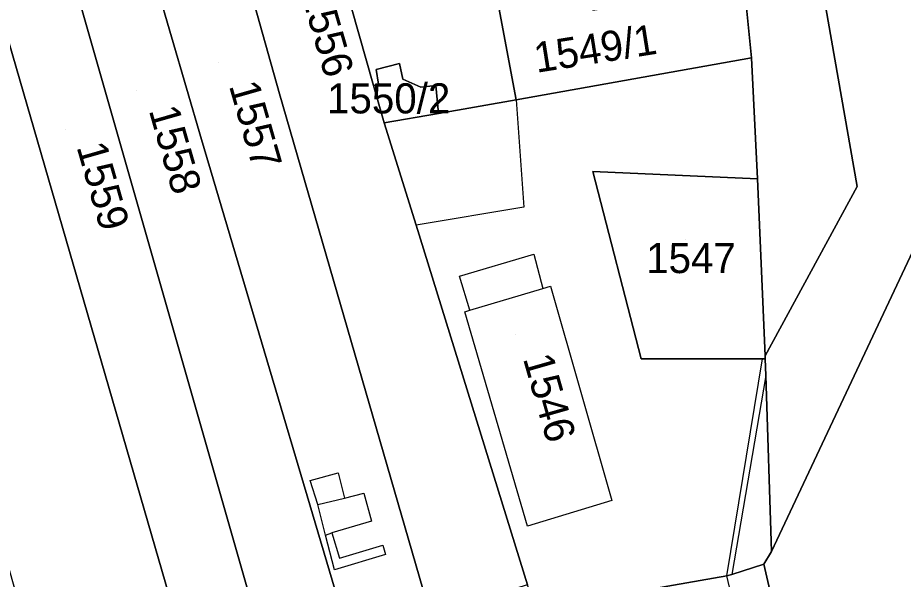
# Model space of a CAD drawing. Extents: x -263943 to -261149, y -1236934 to -1230686.
# Drawn here: x -262653.1 to -262594.4, y -1235087.9 to -1235050.6 of the extents above; entities that cross this region are included whole.
import ezdxf

# ---------------------------------------------------------------- set-up
doc = ezdxf.new("R2010")
doc.units = 0
for name, color, linetype in [('body_kn', 7, 'Continuous'), ('kladpar_druhypozemkov', 7, 'Continuous'), ('kladpar_hranice', 7, 'Continuous'), ('kladpar_parcelnecisla', 7, 'Continuous'), ('kladpar_plochy', 7, 'Continuous'), ('zappar_hrandruhpozemk', 7, 'Continuous')]:
    doc.layers.add(name, color=color, linetype=linetype)

msp = doc.modelspace()

# ---------------------------------------------------------------- linework, layer by layer
at = {"layer": 'body_kn'}
for p, q in [((-262604.45, -1235053.28), (-262604.45, -1235053.28)), ((-262604.45, -1235053.28), (-262604.45, -1235053.28)), ((-262627.78, -1235053.67), (-262627.78, -1235053.67)), ((-262629.33, -1235054.07), (-262629.33, -1235054.07)), ((-262629.18, -1235055.04), (-262629.18, -1235055.04)), ((-262627.57, -1235054.71), (-262627.57, -1235054.71)), ((-262629.51, -1235055.12), (-262629.51, -1235055.12)), ((-262629.51, -1235055.12), (-262629.51, -1235055.12)), ((-262626.37, -1235055.24), (-262626.37, -1235055.24)), ((-262625.38, -1235055.13), (-262625.38, -1235055.13)), ((-262635.75, -1235055.67), (-262635.75, -1235055.67)), ((-262620.06, -1235056.08), (-262620.06, -1235056.08)), ((-262620.06, -1235056.08), (-262620.06, -1235056.08)), ((-262625.2, -1235056.98), (-262625.2, -1235056.98)), ((-262628.8, -1235057.61), (-262628.8, -1235057.61)), ((-262640.92, -1235058.72), (-262640.92, -1235058.72)), ((-262614.97, -1235060.83), (-262614.97, -1235060.83)), ((-262604.04, -1235061.33), (-262604.04, -1235061.33)), ((-262604.04, -1235061.33), (-262604.04, -1235061.33)), ((-262597.42, -1235061.83), (-262597.42, -1235061.83)), ((-262619.55, -1235063.2), (-262619.55, -1235063.2)), ((-262626.68, -1235064.39), (-262626.68, -1235064.39)), ((-262618.88, -1235066.33), (-262618.88, -1235066.33)), ((-262623.8, -1235067.78), (-262623.8, -1235067.78)), ((-262617.78, -1235068.45), (-262617.78, -1235068.45)), ((-262618.29, -1235068.6), (-262618.29, -1235068.6)), ((-262618.29, -1235068.6), (-262618.29, -1235068.6)), ((-262623.46, -1235070.15), (-262623.46, -1235070.15)), ((-262623.13, -1235070.05), (-262623.13, -1235070.05)), ((-262603.54, -1235073.07), (-262603.54, -1235073.07)), ((-262611.76, -1235073.28), (-262611.76, -1235073.28)), ((-262611.76, -1235073.28), (-262611.76, -1235073.28)), ((-262603.7, -1235073.27), (-262603.7, -1235073.27)), ((-262603.53, -1235073.27), (-262603.53, -1235073.27)), ((-262603.49, -1235074.38), (-262603.49, -1235074.38)), ((-262603.49, -1235074.38), (-262603.49, -1235074.38)), ((-262631.86, -1235080.83), (-262631.86, -1235080.83)), ((-262633.72, -1235081.34), (-262633.72, -1235081.34)), ((-262633.72, -1235081.34), (-262633.72, -1235081.34)), ((-262631.43, -1235082.52), (-262631.43, -1235082.52)), ((-262630.16, -1235082.18), (-262630.16, -1235082.18)), ((-262633.21, -1235082.95), (-262633.21, -1235082.95)), ((-262633.21, -1235082.95), (-262633.21, -1235082.95)), ((-262613.71, -1235082.68), (-262613.71, -1235082.68)), ((-262629.65, -1235084.05), (-262629.65, -1235084.05)), ((-262619.31, -1235084.38), (-262619.31, -1235084.38)), ((-262619.31, -1235084.38), (-262619.31, -1235084.38)), ((-262632.71, -1235084.98), (-262632.71, -1235084.98)), ((-262632.71, -1235084.98), (-262632.71, -1235084.98)), ((-262632.28, -1235084.81), (-262632.28, -1235084.81)), ((-262632.28, -1235084.81), (-262632.28, -1235084.81)), ((-262628.89, -1235085.65), (-262628.89, -1235085.65)), ((-262603.11, -1235086.06), (-262603.11, -1235086.06)), ((-262631.77, -1235086.5), (-262631.77, -1235086.5)), ((-262628.72, -1235086.25), (-262628.72, -1235086.25)), ((-262632.11, -1235087.27), (-262632.11, -1235087.27)), ((-262603.62, -1235086.91), (-262603.62, -1235086.91)), ((-262606.08, -1235087.68), (-262606.08, -1235087.68)), ((-262606.08, -1235087.68), (-262606.08, -1235087.68)), ((-262605.75, -1235087.58), (-262605.75, -1235087.58))]:
    msp.add_line(p, q, dxfattribs=at)
at = {"layer": 'kladpar_druhypozemkov'}
for p, q in [((-262617.25, -1235052.12), (-262617.25, -1235052.12)), ((-262639.82, -1235053.58), (-262639.82, -1235053.58)), ((-262645.22, -1235055.48), (-262645.22, -1235055.48)), ((-262628.09, -1235055.43), (-262628.09, -1235055.43)), ((-262649.92, -1235058.08), (-262649.92, -1235058.08)), ((-262608.82, -1235065.38), (-262608.82, -1235065.38)), ((-262620.12, -1235071.68), (-262620.12, -1235071.68))]:
    msp.add_line(p, q, dxfattribs=at)
at = {"layer": 'kladpar_hranice'}
for points in [[(-262628.55, -1235100.14), (-262626.43, -1235108.1), (-262631.86, -1235109.63), (-262652.78, -1235036.35), (-262674.39, -1234962.31), (-262687.2, -1234919.05), (-262683.63, -1234916.85), (-262682.96, -1234919.06), (-262669.82, -1234961.31), (-262651.86, -1235021.45), (-262648.88, -1235031.44), (-262640.92, -1235058.72), (-262629.23, -1235098.19), (-262628.55, -1235100.14)], [(-262657.96, -1235037.63), (-262678.8, -1234963.4), (-262690.84, -1234921.24), (-262687.2, -1234919.05), (-262674.39, -1234962.31), (-262652.78, -1235036.35), (-262631.86, -1235109.63), (-262636.7, -1235110.99), (-262657.96, -1235037.63)], [(-262634.12, -1235119.99), (-262633.98, -1235120.48), (-262643.48, -1235123.19), (-262654.16, -1235085.58), (-262666.95, -1235039.83), (-262686.18, -1234967.95), (-262689.35, -1234956.27), (-262687.74, -1234955.85), (-262688.5, -1234953.05), (-262688.75, -1234953.14), (-262691.59, -1234942.98), (-262692.86, -1234943.31), (-262697.04, -1234928.24), (-262698.63, -1234922.66), (-262696.69, -1234922.66), (-262690.84, -1234921.24), (-262678.8, -1234963.4), (-262657.96, -1235037.63), (-262636.7, -1235110.99), (-262635.29, -1235115.91), (-262634.12, -1235119.99)], [(-262604.76, -1235010.41), (-262601.03, -1235010.58), (-262600.52, -1235010.58), (-262598.74, -1235010.75), (-262597.3, -1235013.55), (-262589.43, -1235029.98), (-262592.67, -1235063.86), (-262603.11, -1235086.06), (-262603.49, -1235074.38), (-262603.53, -1235073.27), (-262603.54, -1235073.07), (-262597.42, -1235061.83), (-262602.24, -1235034.3), (-262606.3, -1235028.54), (-262621.81, -1235010.67), (-262625.27, -1235000.08)], [(-262604.04, -1235061.33), (-262604.45, -1235053.28), (-262605.8, -1235039.56), (-262607.2, -1235034.76), (-262607.41, -1235034.05), (-262609.02, -1235031.85), (-262612.15, -1235027.44), (-262624.52, -1235013.21), (-262621.81, -1235010.67), (-262606.3, -1235028.54), (-262602.24, -1235034.3), (-262597.42, -1235061.83), (-262603.54, -1235073.07), (-262604.04, -1235061.33)], [(-262632.43, -1235044.82), (-262629.51, -1235055.12), (-262628.8, -1235057.61), (-262626.68, -1235064.39), (-262619.31, -1235088.28), (-262622.62, -1235089.28), (-262625.75, -1235090.23), (-262635.75, -1235055.67), (-262643.02, -1235029.74), (-262637.51, -1235028.3), (-262636.93, -1235030.35), (-262636.83, -1235030.71), (-262634.8, -1235037.87), (-262633.45, -1235041.77), (-262633.2, -1235042.28), (-262632.43, -1235044.82)], [(-262629.23, -1235098.19), (-262640.92, -1235058.72), (-262648.88, -1235031.44), (-262643.02, -1235029.74), (-262635.75, -1235055.67), (-262625.75, -1235090.23), (-262623.72, -1235096.67), (-262629.23, -1235098.19)], [(-262604.45, -1235053.28), (-262620.06, -1235056.08), (-262621.59, -1235047.8), (-262615.59, -1235046.7), (-262614.96, -1235050.13), (-262608.81, -1235049.12), (-262609.47, -1235045.69), (-262606.52, -1235045.12), (-262607.44, -1235040.31), (-262618.67, -1235042.46), (-262622.44, -1235043.18), (-262622.5, -1235042.86), (-262615.82, -1235041.54), (-262605.8, -1235039.56), (-262604.45, -1235053.28)], [(-262622.5, -1235042.86), (-262622.44, -1235043.18), (-262621.63, -1235047.57), (-262621.59, -1235047.8), (-262620.06, -1235056.08), (-262625.2, -1235056.98), (-262625.38, -1235055.13), (-262626.37, -1235055.24), (-262627.57, -1235054.71), (-262627.78, -1235053.67), (-262629.33, -1235054.07), (-262629.18, -1235055.04), (-262629.51, -1235055.12), (-262632.43, -1235044.82), (-262627.56, -1235043.86), (-262623.25, -1235043.01), (-262622.5, -1235042.86)], [(-262611.76, -1235073.28), (-262603.7, -1235073.27), (-262603.53, -1235073.27), (-262603.49, -1235074.38), (-262603.11, -1235086.06), (-262603.62, -1235086.91), (-262605.75, -1235087.58), (-262606.08, -1235087.68), (-262610.49, -1235088.44), (-262618.88, -1235089.63), (-262619.31, -1235088.28), (-262626.68, -1235064.39), (-262628.8, -1235057.61), (-262625.2, -1235056.98), (-262620.06, -1235056.08), (-262604.45, -1235053.28), (-262604.04, -1235061.33), (-262614.97, -1235060.83), (-262611.76, -1235073.28)], [(-262629.51, -1235055.12), (-262629.18, -1235055.04), (-262629.33, -1235054.07), (-262627.78, -1235053.67), (-262627.57, -1235054.71), (-262626.37, -1235055.24), (-262625.38, -1235055.13), (-262625.2, -1235056.98), (-262628.8, -1235057.61), (-262629.51, -1235055.12)], [(-262611.76, -1235073.28), (-262614.97, -1235060.83), (-262604.04, -1235061.33), (-262603.54, -1235073.07), (-262603.53, -1235073.27), (-262603.7, -1235073.27), (-262611.76, -1235073.28)], [(-262594.12, -1235132.14), (-262595.52, -1235127), (-262596.92, -1235122.15), (-262597.43, -1235120.03), (-262597.43, -1235119.4), (-262597.43, -1235114.01), (-262598.2, -1235112.83), (-262597.69, -1235112.66), (-262603.62, -1235086.91), (-262603.11, -1235086.06), (-262592.67, -1235063.86)], [(-262597.69, -1235112.66), (-262598.2, -1235112.83), (-262599.85, -1235113.24), (-262600.12, -1235113.31), (-262603.78, -1235114.22), (-262611.58, -1235116.16), (-262612.02, -1235114.44), (-262612.19, -1235113.77), (-262616.31, -1235098.92), (-262618.88, -1235089.63), (-262610.49, -1235088.44), (-262606.08, -1235087.68), (-262605.75, -1235087.58), (-262603.62, -1235086.91), (-262597.69, -1235112.66)]]:
    msp.add_lwpolyline(points, dxfattribs=at)
at = {"layer": 'kladpar_plochy'}
for points in [[(-262628.55, -1235100.14), (-262626.43, -1235108.1), (-262631.86, -1235109.63), (-262652.78, -1235036.35), (-262674.39, -1234962.31), (-262687.2, -1234919.05), (-262683.63, -1234916.85), (-262682.96, -1234919.06), (-262669.82, -1234961.31), (-262651.86, -1235021.45), (-262648.88, -1235031.44), (-262640.92, -1235058.72), (-262629.23, -1235098.19)], [(-262657.96, -1235037.63), (-262678.8, -1234963.4), (-262690.84, -1234921.24), (-262687.2, -1234919.05), (-262674.39, -1234962.31), (-262652.78, -1235036.35), (-262631.86, -1235109.63), (-262636.7, -1235110.99)], [(-262634.12, -1235119.99), (-262633.98, -1235120.48), (-262643.48, -1235123.19), (-262654.16, -1235085.58), (-262666.95, -1235039.83), (-262686.18, -1234967.95), (-262689.35, -1234956.27), (-262687.74, -1234955.85), (-262688.5, -1234953.05), (-262688.75, -1234953.14), (-262691.59, -1234942.98), (-262692.86, -1234943.31), (-262697.04, -1234928.24), (-262698.63, -1234922.66), (-262696.69, -1234922.66), (-262690.84, -1234921.24), (-262678.8, -1234963.4), (-262657.96, -1235037.63), (-262636.7, -1235110.99), (-262635.29, -1235115.91)], [(-262604.04, -1235061.33), (-262604.45, -1235053.28), (-262605.8, -1235039.56), (-262607.2, -1235034.76), (-262607.41, -1235034.05), (-262609.02, -1235031.85), (-262612.15, -1235027.44), (-262624.52, -1235013.21), (-262621.81, -1235010.67), (-262606.3, -1235028.54), (-262602.24, -1235034.3), (-262597.42, -1235061.83), (-262603.54, -1235073.07)], [(-262632.43, -1235044.82), (-262629.51, -1235055.12), (-262628.8, -1235057.61), (-262626.68, -1235064.39), (-262619.31, -1235088.28), (-262622.62, -1235089.28), (-262625.75, -1235090.23), (-262635.75, -1235055.67), (-262643.02, -1235029.74), (-262637.51, -1235028.3), (-262636.93, -1235030.35), (-262636.83, -1235030.71), (-262634.8, -1235037.87), (-262633.45, -1235041.77), (-262633.2, -1235042.28)], [(-262629.23, -1235098.19), (-262640.92, -1235058.72), (-262648.88, -1235031.44), (-262643.02, -1235029.74), (-262635.75, -1235055.67), (-262625.75, -1235090.23), (-262623.72, -1235096.67)], [(-262604.45, -1235053.28), (-262620.06, -1235056.08), (-262621.59, -1235047.8), (-262615.59, -1235046.7), (-262614.96, -1235050.13), (-262608.81, -1235049.12), (-262609.47, -1235045.69), (-262606.52, -1235045.12), (-262607.44, -1235040.31), (-262618.67, -1235042.46), (-262622.44, -1235043.18), (-262622.5, -1235042.86), (-262615.82, -1235041.54), (-262605.8, -1235039.56)], [(-262622.5, -1235042.86), (-262622.44, -1235043.18), (-262621.63, -1235047.57), (-262621.59, -1235047.8), (-262620.06, -1235056.08), (-262625.2, -1235056.98), (-262625.38, -1235055.13), (-262626.37, -1235055.24), (-262627.57, -1235054.71), (-262627.78, -1235053.67), (-262629.33, -1235054.07), (-262629.18, -1235055.04), (-262629.51, -1235055.12), (-262632.43, -1235044.82), (-262627.56, -1235043.86), (-262623.25, -1235043.01)], [(-262611.76, -1235073.28), (-262603.7, -1235073.27), (-262603.53, -1235073.27), (-262603.49, -1235074.38), (-262603.11, -1235086.06), (-262603.62, -1235086.91), (-262605.75, -1235087.58), (-262606.08, -1235087.68), (-262610.49, -1235088.44), (-262618.88, -1235089.63), (-262619.31, -1235088.28), (-262626.68, -1235064.39), (-262628.8, -1235057.61), (-262625.2, -1235056.98), (-262620.06, -1235056.08), (-262604.45, -1235053.28), (-262604.04, -1235061.33), (-262614.97, -1235060.83)], [(-262629.51, -1235055.12), (-262629.18, -1235055.04), (-262629.33, -1235054.07), (-262627.78, -1235053.67), (-262627.57, -1235054.71), (-262626.37, -1235055.24), (-262625.38, -1235055.13), (-262625.2, -1235056.98), (-262628.8, -1235057.61)], [(-262611.76, -1235073.28), (-262614.97, -1235060.83), (-262604.04, -1235061.33), (-262603.54, -1235073.07), (-262603.53, -1235073.27), (-262603.7, -1235073.27)], [(-262597.69, -1235112.66), (-262598.2, -1235112.83), (-262599.85, -1235113.24), (-262600.12, -1235113.31), (-262603.78, -1235114.22), (-262611.58, -1235116.16), (-262612.02, -1235114.44), (-262612.19, -1235113.77), (-262616.31, -1235098.92), (-262618.88, -1235089.63), (-262610.49, -1235088.44), (-262606.08, -1235087.68), (-262605.75, -1235087.58), (-262603.62, -1235086.91)]]:
    msp.add_lwpolyline(points, close=True, dxfattribs=at)
for points in [[(-262604.76, -1235010.41), (-262601.03, -1235010.58), (-262600.52, -1235010.58), (-262598.74, -1235010.75), (-262597.3, -1235013.55), (-262589.43, -1235029.98), (-262592.67, -1235063.86), (-262603.11, -1235086.06), (-262603.49, -1235074.38), (-262603.53, -1235073.27), (-262603.54, -1235073.07), (-262597.42, -1235061.83), (-262602.24, -1235034.3), (-262606.3, -1235028.54), (-262621.81, -1235010.67), (-262625.27, -1235000.08)], [(-262594.12, -1235132.14), (-262595.52, -1235127), (-262596.92, -1235122.15), (-262597.43, -1235120.03), (-262597.43, -1235119.4), (-262597.43, -1235114.01), (-262598.2, -1235112.83), (-262597.69, -1235112.66), (-262603.62, -1235086.91), (-262603.11, -1235086.06), (-262592.67, -1235063.86)]]:
    msp.add_lwpolyline(points, dxfattribs=at)
at = {"layer": 'zappar_hrandruhpozemk'}
for p, q in [((-262620.06, -1235056.08), (-262619.55, -1235063.2)), ((-262619.55, -1235063.2), (-262626.68, -1235064.39)), ((-262618.29, -1235068.6), (-262617.78, -1235068.45)), ((-262617.78, -1235068.45), (-262613.71, -1235082.68)), ((-262623.13, -1235070.05), (-262618.29, -1235068.6)), ((-262606.08, -1235087.68), (-262603.7, -1235073.27)), ((-262603.49, -1235074.38), (-262605.75, -1235087.58)), ((-262633.21, -1235082.95), (-262631.43, -1235082.52)), ((-262613.71, -1235082.68), (-262619.31, -1235084.38)), ((-262629.65, -1235084.05), (-262632.28, -1235084.81)), ((-262632.71, -1235084.98), (-262632.28, -1235084.81)), ((-262628.72, -1235086.25), (-262632.11, -1235087.27)), ((-262599.85, -1235113.24), (-262606.08, -1235087.68))]:
    msp.add_line(p, q, dxfattribs=at)
for points in [[(-262623.13, -1235070.05), (-262623.8, -1235067.78), (-262618.88, -1235066.33), (-262618.29, -1235068.6)], [(-262619.31, -1235084.38), (-262623.46, -1235070.15), (-262623.13, -1235070.05)], [(-262633.72, -1235081.34), (-262631.86, -1235080.83), (-262631.43, -1235082.52), (-262630.16, -1235082.18), (-262629.65, -1235084.05)], [(-262632.11, -1235087.27), (-262632.71, -1235084.98), (-262633.21, -1235082.95), (-262633.72, -1235081.34)], [(-262632.28, -1235084.81), (-262631.77, -1235086.5), (-262628.89, -1235085.65), (-262628.72, -1235086.25)]]:
    msp.add_lwpolyline(points, dxfattribs=at)

# ---------------------------------------------------------------- texts
at = {"layer": 'kladpar_parcelnecisla'}
for s, rotation, p in [('1556', 286, (-262634.346, -1235049.004)), ('1549/1', 9, (-262618.699, -1235054.287)), ('1557', 286, (-262639.113, -1235055.139)), ('1558', 286, (-262644.433, -1235056.771)), ('1559', 286, (-262649.226, -1235059.194)), ('1546', 286, (-262619.611, -1235073.247))]:
    msp.add_text(s, height=2, rotation=rotation, dxfattribs=at).set_placement(p)
for s, p in [('1550/2', (-262632.599, -1235056.98)), ('1547', (-262611.428, -1235067.58))]:
    msp.add_text(s, height=2, dxfattribs=at).set_placement(p)

doc.saveas('drawing.dxf')
